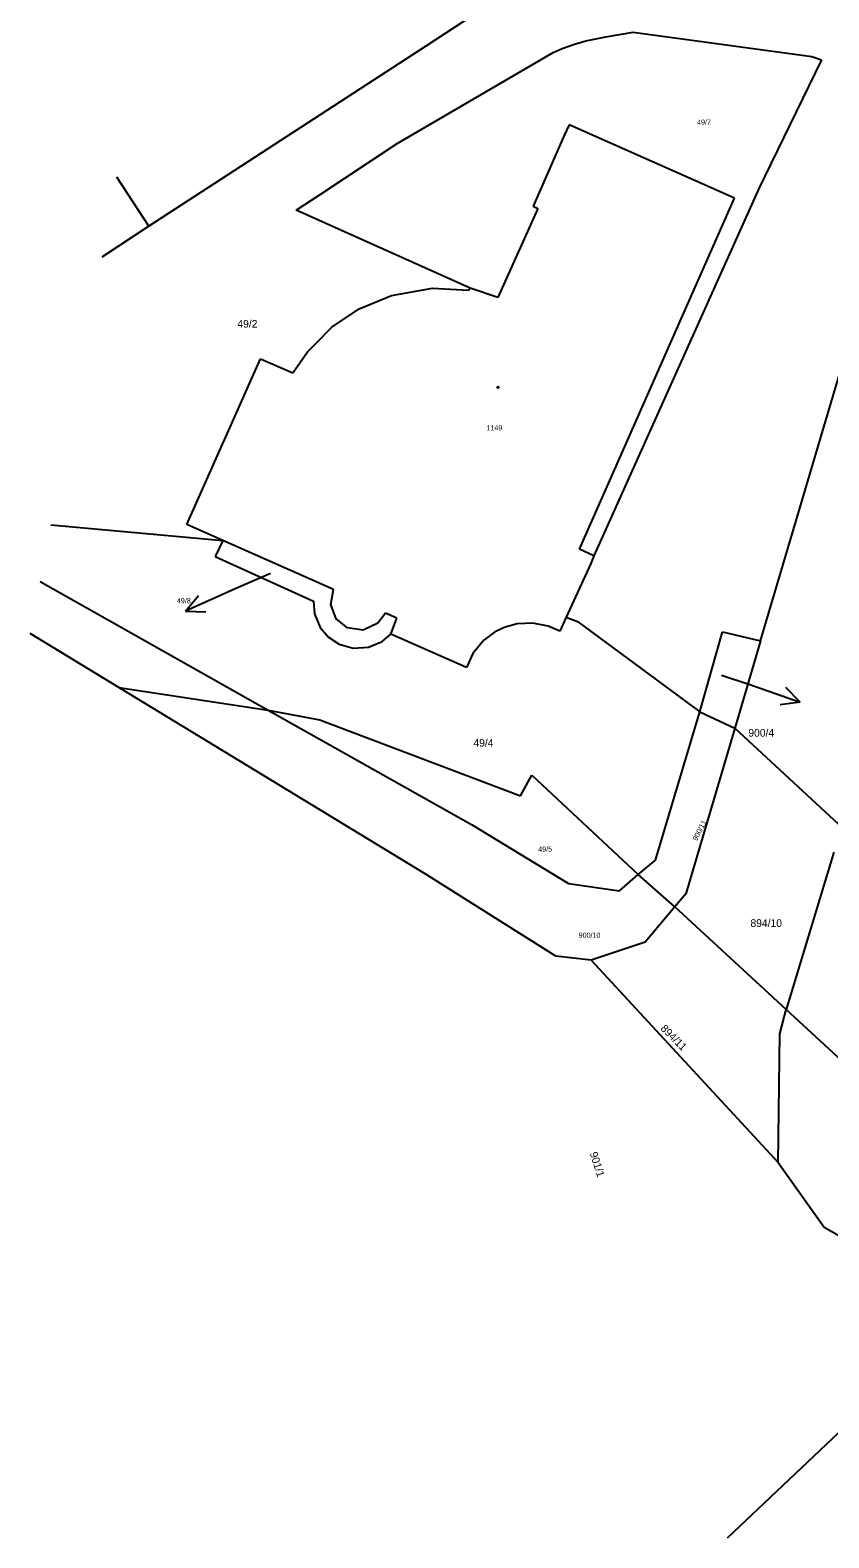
# Model space of a CAD drawing. Extents: x -711081 to -709338, y -1025122 to -1024092.
# Drawn here: x -711081.4 to -711037.3, y -1025075.9 to -1024992.7 of the extents above; entities that cross this region are included whole.
import ezdxf

# ---------------------------------------------------------------- set-up
doc = ezdxf.new("R2010")
doc.units = 0
for name, color, linetype in [('Z_katastr_cisla_pozemkova', 7, 'Continuous'), ('Z_katastr_cisla_stavebni', 7, 'Continuous'), ('Z_katastr_hranice', 7, 'Continuous'), ('Z_katastr_parcelni_cislo_odkaz', 7, 'Continuous'), ('Z_katastr_vnitrni_kresba', 7, 'Continuous'), ('Z_katastr_znacky_budov', 7, 'Continuous')]:
    doc.layers.add(name, color=color, linetype=linetype)

msp = doc.modelspace()

# ---------------------------------------------------------------- linework, layer by layer
at = {"layer": 'Z_katastr_hranice'}
for p, q in [((-711041.07, -1025026.41), (-711028.83, -1024985.07)), ((-711054.02, -1024989.99), (-711059.54, -1024993.6)), ((-711052.01, -1024993.73), (-711051.34, -1024993.49)), ((-711051.34, -1024993.49), (-711050.7, -1024993.31)), ((-711050.7, -1024993.31), (-711049.6, -1024993.09)), ((-711049.6, -1024993.09), (-711048.1, -1024992.83)), ((-711048.1, -1024992.83), (-711038.23, -1024994.18)), ((-711059.54, -1024993.6), (-711074.82, -1025003.53)), ((-711061.12, -1024998.98), (-711052.51, -1024993.95)), ((-711052.51, -1024993.95), (-711052.01, -1024993.73)), ((-711038.23, -1024994.18), (-711037.71, -1024994.37)), ((-711037.71, -1024994.37), (-711040.84, -1025000.78)), ((-711051.63, -1024997.95), (-711051.92, -1024998.57)), ((-711042.51, -1025001.99), (-711051.63, -1024997.95)), ((-711065.42, -1025001.82), (-711061.12, -1024998.98)), ((-711051.92, -1024998.57), (-711053.62, -1025002.43)), ((-711040.84, -1025000.78), (-711041.15, -1025001.42)), ((-711066.7, -1025002.65), (-711065.42, -1025001.82)), ((-711041.15, -1025001.42), (-711050.26, -1025021.71)), ((-711057.09, -1025006.95), (-711066.7, -1025002.65)), ((-711053.36, -1025002.56), (-711055.56, -1025007.47)), ((-711053.62, -1025002.43), (-711053.36, -1025002.56)), ((-711051.05, -1025021.34), (-711042.51, -1025001.99)), ((-711074.82, -1025003.53), (-711077.427, -1025005.238)), ((-711063.22, -1025008.1), (-711061.44, -1025007.35)), ((-711061.44, -1025007.35), (-711059.17, -1025006.96)), ((-711059.17, -1025006.96), (-711057.19, -1025007.07)), ((-711057.19, -1025007.07), (-711057.09, -1025006.95)), ((-711055.56, -1025007.47), (-711057.09, -1025006.95)), ((-711064.73, -1025009.11), (-711063.22, -1025008.1)), ((-711065.63, -1025010.03), (-711064.73, -1025009.11)), ((-711066.06, -1025010.46), (-711065.63, -1025010.03)), ((-711072.73, -1025019.98), (-711068.67, -1025010.85)), ((-711068.67, -1025010.85), (-711066.87, -1025011.63)), ((-711066.87, -1025011.63), (-711066.06, -1025010.46)), ((-711080.235, -1025020.011), (-711073.55, -1025020.61)), ((-711070.75, -1025020.86), (-711072.73, -1025019.98)), ((-711073.55, -1025020.61), (-711070.75, -1025020.86)), ((-711070.75, -1025020.86), (-711071.16, -1025021.76)), ((-711064.63, -1025023.58), (-711070.75, -1025020.86)), ((-711071.16, -1025021.76), (-711065.74, -1025024.21)), ((-711050.26, -1025021.71), (-711051.05, -1025021.34)), ((-711050.26, -1025021.71), (-711050.44, -1025022.14)), ((-711050.44, -1025022.14), (-711051.79, -1025025.09)), ((-711080.827, -1025023.125), (-711068.23, -1025030.22)), ((-711065.74, -1025024.21), (-711065.68, -1025024.91)), ((-711064.78, -1025024.39), (-711064.63, -1025023.58)), ((-711065.68, -1025024.91), (-711065.37, -1025025.66)), ((-711064.48, -1025025.18), (-711064.78, -1025024.39)), ((-711061.77, -1025024.87), (-711062.18, -1025025.43)), ((-711061.13, -1025025.16), (-711061.77, -1025024.87)), ((-711051.79, -1025025.09), (-711052.15, -1025025.87)), ((-711051.79, -1025025.09), (-711051.16, -1025025.34)), ((-711065.37, -1025025.66), (-711064.91, -1025026.2)), ((-711063.86, -1025025.69), (-711064.48, -1025025.18)), ((-711062.99, -1025025.81), (-711063.86, -1025025.69)), ((-711062.18, -1025025.43), (-711062.99, -1025025.81)), ((-711061.47, -1025026.04), (-711061.13, -1025025.16)), ((-711055.75, -1025025.93), (-711056.34, -1025026.37)), ((-711055.21, -1025025.67), (-711055.75, -1025025.93)), ((-711054.49, -1025025.46), (-711055.21, -1025025.67)), ((-711053.64, -1025025.42), (-711054.49, -1025025.46)), ((-711052.79, -1025025.59), (-711053.64, -1025025.42)), ((-711052.15, -1025025.87), (-711052.79, -1025025.59)), ((-711051.16, -1025025.34), (-711044.42, -1025030.31)), ((-711044.42, -1025030.31), (-711043.16, -1025025.91)), ((-711043.16, -1025025.91), (-711041.07, -1025026.41)), ((-711076.48, -1025028.98), (-711081.375, -1025026.005)), ((-711064.91, -1025026.2), (-711064.33, -1025026.58)), ((-711064.33, -1025026.58), (-711063.55, -1025026.8)), ((-711063.55, -1025026.8), (-711062.7, -1025026.76)), ((-711062.7, -1025026.76), (-711061.95, -1025026.44)), ((-711061.95, -1025026.44), (-711061.47, -1025026.04)), ((-711057.3, -1025027.88), (-711061.47, -1025026.04)), ((-711056.34, -1025026.37), (-711056.94, -1025027.1)), ((-711041.07, -1025026.41), (-711042.49, -1025031.22)), ((-711056.94, -1025027.1), (-711057.3, -1025027.88)), ((-711059.57, -1025039.26), (-711076.48, -1025028.98)), ((-711076.48, -1025028.98), (-711068.23, -1025030.22)), ((-711068.23, -1025030.22), (-711057.02, -1025036.53)), ((-711068.23, -1025030.22), (-711065.39, -1025030.76)), ((-711065.39, -1025030.76), (-711054.32, -1025034.95)), ((-711046.87, -1025038.49), (-711044.42, -1025030.31)), ((-711044.42, -1025030.31), (-711042.49, -1025031.22)), ((-711042.49, -1025031.22), (-711045.19, -1025040.35)), ((-711042.49, -1025031.22), (-711036.52, -1025036.73)), ((-711054.32, -1025034.95), (-711053.69, -1025033.81)), ((-711053.69, -1025033.81), (-711047.82, -1025039.29)), ((-711057.02, -1025036.53), (-711051.66, -1025039.78)), ((-711037.02, -1025038.05), (-711039.65, -1025046.74)), ((-711047.82, -1025039.29), (-711046.87, -1025038.49)), ((-711052.36, -1025043.8), (-711059.57, -1025039.26)), ((-711051.66, -1025039.78), (-711048.86, -1025040.18)), ((-711048.86, -1025040.18), (-711047.82, -1025039.29)), ((-711045.8, -1025041.08), (-711047.82, -1025039.29)), ((-711045.19, -1025040.35), (-711045.8, -1025041.08)), ((-711045.8, -1025041.08), (-711047.44, -1025043.02)), ((-711039.65, -1025046.74), (-711045.8, -1025041.08)), ((-711047.44, -1025043.02), (-711050.41, -1025044.01)), ((-711050.41, -1025044.01), (-711052.36, -1025043.8)), ((-711050.41, -1025044.01), (-711040.1, -1025055.17)), ((-711040, -1025048.07), (-711039.65, -1025046.74)), ((-711028.53, -1025056.98), (-711039.65, -1025046.74)), ((-711040.1, -1025055.17), (-711040, -1025048.07)), ((-711040.1, -1025055.17), (-711037.56, -1025058.74)), ((-711037.56, -1025058.74), (-711032.64, -1025061.53)), ((-711042.891, -1025075.869), (-711028.19, -1025061.97))]:
    msp.add_line(p, q, dxfattribs=at)
at = {"layer": 'Z_katastr_parcelni_cislo_odkaz'}
for p, q in [((-711068.11, -1025022.68), (-711070.06, -1025023.54)), ((-711070.06, -1025023.54), (-711072.802, -1025024.761)), ((-711072.802, -1025024.761), (-711072.09, -1025023.896)), ((-711072.802, -1025024.761), (-711071.683, -1025024.811)), ((-711043.22, -1025028.29), (-711041.72, -1025028.8)), ((-711041.72, -1025028.8), (-711038.883, -1025029.777)), ((-711038.883, -1025029.777), (-711039.666, -1025028.978)), ((-711038.883, -1025029.777), (-711039.992, -1025029.924))]:
    msp.add_line(p, q, dxfattribs=at)
at = {"layer": 'Z_katastr_vnitrni_kresba'}
msp.add_line((-711074.82, -1025003.53), (-711076.588, -1025000.824), dxfattribs=at)
at = {"layer": 'Z_katastr_znacky_budov'}
msp.add_circle((-711055.552, -1025012.42), 0.0437, dxfattribs=at)

# ---------------------------------------------------------------- texts
at = {"layer": 'Z_katastr_cisla_pozemkova'}
for s, height, p in [('49/7', 0.285, (-711044.572, -1024997.94)), ('49/2', 0.425, (-711069.938, -1025009.13)), ('49/8', 0.285, (-711073.275, -1025024.334)), ('900/4', 0.425, (-711041.74, -1025031.688)), ('49/4', 0.425, (-711056.913, -1025032.24)), ('49/5', 0.285, (-711053.338, -1025038.029)), ('894/10', 0.425, (-711041.624, -1025042.179)), ('900/10', 0.285, (-711051.107, -1025042.779))]:
    msp.add_text(s, height=height, dxfattribs=at).set_placement(p)
for s, height, rotation, p in [('900/11', 0.285, 63, (-711044.583, -1025037.454)), ('894/11', 0.425, 315, (-711046.617, -1025047.814)), ('901/1', 0.425, 288, (-711050.5, -1025054.664))]:
    msp.add_text(s, height=height, rotation=rotation, dxfattribs=at).set_placement(p)
at = {"layer": 'Z_katastr_cisla_stavebni'}
msp.add_text('1149', height=0.285, dxfattribs=at).set_placement((-711056.192, -1025014.799))

doc.saveas('drawing.dxf')
